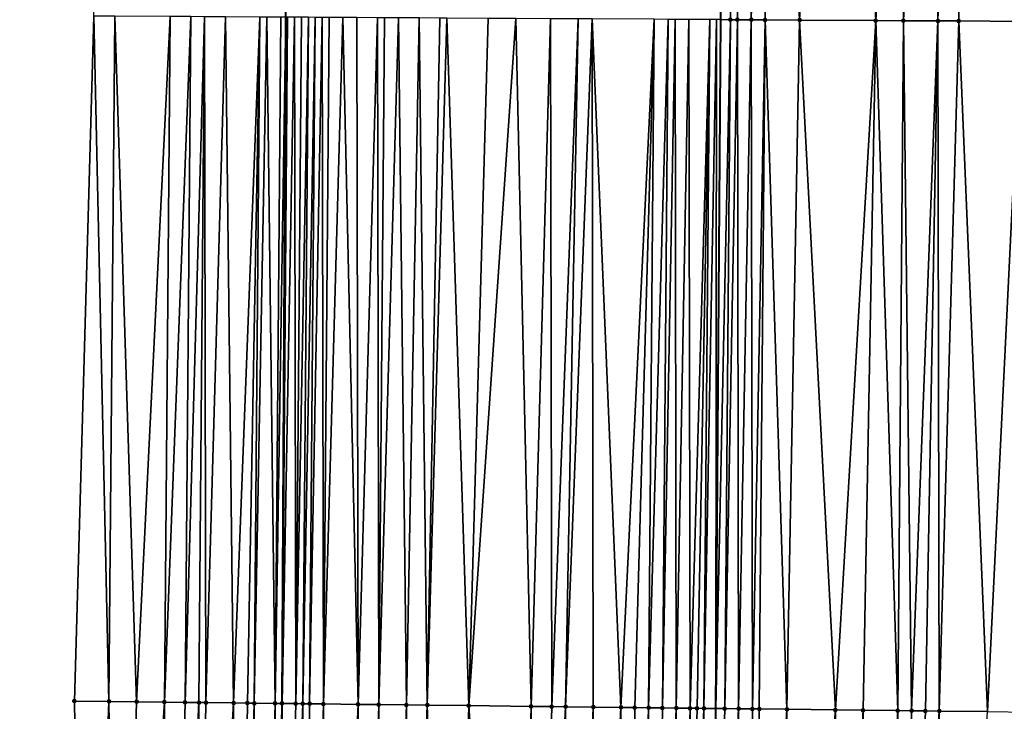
# Model space of a CAD drawing. Header units: feet. Extents: x 2004186 to 2014793, y 836912 to 864902.
# Tile 306 of 974: x 2010718 to 2010746, y 845881 to 845901. Entities that reach past the tile are written whole.
import ezdxf

# ---------------------------------------------------------------- set-up
doc = ezdxf.new("R2010")
doc.units = ezdxf.units.FT
doc.header["$LTSCALE"] = 100
doc.header["$MEASUREMENT"] = 0
for name, color, linetype, lineweight in [('EP_Travel Lane', 5, 'Continuous', 40), ('GPL_Skip Line', 2, 'Continuous', 40), ('Road Shots', 4, 'Continuous', 200), ('Road X-Section', 30, 'Continuous', 13)]:
    doc.layers.add(name, color=color, linetype=linetype, lineweight=lineweight)
doc.layers.add('I-77 SB_MM21-27-Surface-Border', color=7, linetype='Continuous')
doc.layers.add('I-77 SB_MM21-27-Surface-TIN', color=7, linetype='Continuous')

msp = doc.modelspace()

# ---------------------------------------------------------------- linework, layer by layer
at = {"layer": 'EP_Travel Lane'}
msp.add_polyline3d([(2010722.705964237, 845761.7021075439, 425.0050166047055), (2010723.352962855, 845781.692082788, 425.1876852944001), (2010723.911376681, 845801.5690235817, 425.3768788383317), (2010724.297133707, 845821.4646179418, 425.5774614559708), (2010724.598440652, 845841.4595824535, 425.7656775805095), (2010724.899755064, 845861.4550425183, 425.9601118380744), (2010725.134369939, 845881.2516384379, 426.1582307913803), (2010725.246468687, 845901.1065704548, 426.3858411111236), (2010725.302766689, 845921.1055584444, 426.6030436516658), (2010725.359059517, 845941.1027080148, 426.8172123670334), (2010725.345600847, 845960.8608194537, 427.0320121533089), (2010725.217076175, 845980.7078385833, 427.2257612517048), (2010725.046610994, 846000.7055091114, 427.4436580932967), (2010724.876148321, 846020.702885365, 427.6633146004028), (2010724.61601089, 846040.489180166, 427.8715578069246), (2010724.209326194, 846060.3758652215, 428.0537289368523), (2010723.753386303, 846080.3689233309, 428.2517148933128)], dxfattribs=at)
at = {"layer": 'GPL_Skip Line'}
msp.add_polyline3d([(2010735.00175465, 845761.3516280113, 425.4473056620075), (2010735.63421341, 845781.3411571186, 425.6421618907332), (2010736.199726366, 845801.2748992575, 425.8933602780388), (2010736.635738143, 845821.219854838, 426.113222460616), (2010737.009210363, 845841.2136292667, 426.3163967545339), (2010737.382690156, 845861.2078091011, 426.5307603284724), (2010737.67352125, 845881.1068178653, 426.708396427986), (2010737.814525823, 845901.0352713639, 426.9134328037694), (2010737.889335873, 845921.0340159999, 427.1157101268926), (2010737.964142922, 845941.0319583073, 427.3278324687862), (2010737.952741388, 845960.9135045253, 427.5267212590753), (2010737.79674954, 845980.8377834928, 427.732138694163), (2010737.58565998, 846000.8351243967, 427.9571178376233), (2010737.374572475, 846020.8322705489, 428.1892476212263), (2010737.074958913, 846040.725366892, 428.3958278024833), (2010736.632456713, 846060.6663841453, 428.5785453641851), (2010736.141218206, 846080.6587416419, 428.7518538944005)], dxfattribs=at)
at = {"layer": 'I-77 SB_MM21-27-Surface-Border', "color": 3, "linetype": 'ByBlock', "lineweight": -2}
msp.add_polyline3d([(2010717.549640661, 845761.8488889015, 424.8390908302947), (2010717.712514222, 845781.8529040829, 425.009159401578), (2010719.62590575, 845801.6709728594, 425.2506749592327), (2010719.252963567, 845821.5640582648, 425.4147544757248), (2010719.040106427, 845841.5691978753, 425.5709465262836), (2010719.427141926, 845861.5629845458, 425.7555527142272), (2010719.131176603, 845881.3207521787, 425.9175083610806), (2010719.695551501, 845901.1380573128, 426.1531890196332), (2010720.000536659, 845921.1356579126, 426.3906947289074), (2010720.105512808, 845941.1320675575, 426.6186254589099), (2010719.915505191, 845960.8380902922, 426.8223755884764), (2010719.565339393, 845980.6491778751, 427.0229262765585), (2010719.549636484, 846000.648459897, 427.2392904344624), (2010719.733926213, 846020.6495030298, 427.4614194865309), (2010720.038927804, 846040.4022176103, 427.6971068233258), (2010718.811779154, 846060.2494391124, 427.8474846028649), (2010719.536054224, 846080.2701218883, 428.0956971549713)], dxfattribs=at)
at = {"layer": 'I-77 SB_MM21-27-Surface-TIN', "color": 128, "linetype": 'ByBlock', "lineweight": -2}
for points in [[(2010738.200244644, 845921.0322610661, 427.1272219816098), (2010737.814525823, 845901.0352713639, 426.9134328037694), (2010738.095256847, 845901.0336327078, 426.9297852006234)], [(2010738.200244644, 845921.0322610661, 427.1272219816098), (2010738.095256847, 845901.0336327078, 426.9297852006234), (2010738.295253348, 845901.0324412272, 426.9438229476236)], [(2010738.600237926, 845921.0299313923, 427.1487758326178), (2010738.200244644, 845921.0322610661, 427.1272219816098), (2010738.295253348, 845901.0324412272, 426.9438229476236)], [(2010738.600237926, 845921.0299313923, 427.1487758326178), (2010738.295253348, 845901.0324412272, 426.9438229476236), (2010738.69524666, 845901.0301172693, 426.9660468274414)], [(2010739.200228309, 845921.0265246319, 427.1728762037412), (2010738.600237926, 845921.0299313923, 427.1487758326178), (2010738.69524666, 845901.0301172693, 426.9660468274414)], [(2010739.200228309, 845921.0265246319, 427.1728762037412), (2010738.69524666, 845901.0301172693, 426.9660468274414), (2010739.095240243, 845901.027844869, 426.9831574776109)], [(2010739.200228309, 845921.0265246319, 427.1728762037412), (2010739.095240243, 845901.027844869, 426.9831574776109), (2010740.095224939, 845901.0223048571, 427.0119515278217)], [(2010740.600206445, 845921.0186850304, 427.2188395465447), (2010739.200228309, 845921.0265246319, 427.1728762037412), (2010740.095224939, 845901.0223048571, 427.0119515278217)], [(2010741.200196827, 845921.0152778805, 427.2429764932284), (2010740.600206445, 845921.0186850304, 427.2188395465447), (2010740.095224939, 845901.0223048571, 427.0119515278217)], [(2010741.200196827, 845921.0152778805, 427.2429764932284), (2010740.095224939, 845901.0223048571, 427.0119515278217), (2010742.295190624, 845901.0099937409, 427.0875059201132)], [(2010741.800187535, 845921.0119330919, 427.2612643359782), (2010741.200196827, 845921.0152778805, 427.2429764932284), (2010742.295190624, 845901.0099937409, 427.0875059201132)], [(2010743.400162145, 845921.0028969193, 427.3209810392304), (2010741.800187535, 845921.0119330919, 427.2612643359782), (2010742.295190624, 845901.0099937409, 427.0875059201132)], [(2010743.400162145, 845921.0028969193, 427.3209810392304), (2010742.295190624, 845901.0099937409, 427.0875059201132), (2010743.09517805, 845901.0054987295, 427.1167893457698)], [(2010744.000152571, 845920.9994983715, 427.344311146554), (2010743.400162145, 845921.0028969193, 427.3209810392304), (2010743.09517805, 845901.0054987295, 427.1167893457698)], [(2010744.000152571, 845920.9994983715, 427.344311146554), (2010743.09517805, 845901.0054987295, 427.1167893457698), (2010744.09516224, 845900.9998621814, 427.1551573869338)], [(2010744.800140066, 845920.9950163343, 427.37078835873), (2010744.000152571, 845920.9994983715, 427.344311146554), (2010744.09516224, 845900.9998621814, 427.1551573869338)], [(2010744.800140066, 845920.9950163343, 427.37078835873), (2010744.09516224, 845900.9998621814, 427.1551573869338), (2010744.695152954, 845900.996518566, 427.1743784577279)], [(2010744.800140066, 845920.9950163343, 427.37078835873), (2010744.695152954, 845900.996518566, 427.1743784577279), (2010746.495124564, 845900.9863859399, 427.2421357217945)], [(2010746.800108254, 845920.9837070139, 427.4467571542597), (2010744.800140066, 845920.9950163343, 427.37078835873), (2010746.495124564, 845900.9863859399, 427.2421357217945)], [(2010720.131109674, 845881.3091737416, 425.9644464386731), (2010719.695551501, 845901.1380573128, 426.1531890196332), (2010719.131176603, 845881.3207521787, 425.9175083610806)], [(2010720.295541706, 845901.1346165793, 426.182041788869), (2010719.695551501, 845901.1380573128, 426.1531890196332), (2010720.131109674, 845881.3091737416, 425.9644464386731)], [(2010720.295541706, 845901.1346165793, 426.182041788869), (2010720.131109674, 845881.3091737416, 425.9644464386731), (2010720.931056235, 845881.2999202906, 426.0010383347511)], [(2010721.89551558, 845901.1254402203, 426.2590885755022), (2010720.295541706, 845901.1346165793, 426.182041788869), (2010720.931056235, 845881.2999202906, 426.0010383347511)], [(2010721.89551558, 845901.1254402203, 426.2590885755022), (2010720.931056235, 845881.2999202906, 426.0010383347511), (2010721.73100232, 845881.2906240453, 426.04204165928)], [(2010722.495505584, 845901.1219611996, 426.2917384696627), (2010721.89551558, 845901.1254402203, 426.2590885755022), (2010721.73100232, 845881.2906240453, 426.04204165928)], [(2010722.495505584, 845901.1219611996, 426.2917384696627), (2010721.73100232, 845881.2906240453, 426.04204165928), (2010722.330961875, 845881.2836511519, 426.0728672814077)], [(2010722.895499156, 845901.1196867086, 426.3090564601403), (2010722.495505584, 845901.1219611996, 426.2917384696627), (2010722.330961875, 845881.2836511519, 426.0728672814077)], [(2010722.895499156, 845901.1196867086, 426.3090564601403), (2010722.330961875, 845881.2836511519, 426.0728672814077), (2010722.730935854, 845881.2790872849, 426.0846835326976)], [(2010722.895499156, 845901.1196867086, 426.3090564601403), (2010722.730935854, 845881.2790872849, 426.0846835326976), (2010722.930922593, 845881.2767827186, 426.09292473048)], [(2010723.495489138, 845901.1162035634, 426.3421154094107), (2010722.895499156, 845901.1196867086, 426.3090564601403), (2010722.930922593, 845881.2767827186, 426.09292473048)], [(2010723.495489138, 845901.1162035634, 426.3421154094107), (2010722.930922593, 845881.2767827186, 426.09292473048), (2010723.730868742, 845881.2674923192, 426.1333254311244)], [(2010724.495472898, 845901.1104851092, 426.3886064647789), (2010723.495489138, 845901.1162035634, 426.3421154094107), (2010723.730868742, 845881.2674923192, 426.1333254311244)], [(2010724.495472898, 845901.1104851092, 426.3886064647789), (2010723.730868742, 845881.2674923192, 426.1333254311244), (2010724.130841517, 845881.2628201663, 426.1563042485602)], [(2010724.495472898, 845901.1104851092, 426.3886064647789), (2010724.130841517, 845881.2628201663, 426.1563042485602), (2010724.330828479, 845881.2605357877, 426.1624644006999)], [(2010724.69547009, 845901.1094253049, 426.3895852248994), (2010724.495472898, 845901.1104851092, 426.3886064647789), (2010724.330828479, 845881.2605357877, 426.1624644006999)], [(2010724.69547009, 845901.1094253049, 426.3895852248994), (2010724.330828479, 845881.2605357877, 426.1624644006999), (2010724.930792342, 845881.2539501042, 426.1533748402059)], [(2010725.095464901, 845901.1073870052, 426.3834789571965), (2010724.69547009, 845901.1094253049, 426.3895852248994), (2010724.930792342, 845881.2539501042, 426.1533748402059)], [(2010725.095464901, 845901.1073870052, 426.3834789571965), (2010724.930792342, 845881.2539501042, 426.1533748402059), (2010725.246468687, 845901.1065704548, 426.3858411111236)], [(2010725.130779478, 845881.2516812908, 426.1579304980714), (2010725.246468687, 845901.1065704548, 426.3858411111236), (2010724.930792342, 845881.2539501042, 426.1533748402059)], [(2010725.130779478, 845881.2516812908, 426.1579304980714), (2010725.134369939, 845881.2516384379, 426.1582307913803), (2010725.246468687, 845901.1065704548, 426.3858411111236)], [(2010725.295461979, 845901.1063055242, 426.3866075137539), (2010725.246468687, 845901.1065704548, 426.3858411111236), (2010725.134369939, 845881.2516384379, 426.1582307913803)], [(2010725.495458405, 845901.105099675, 426.4020702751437), (2010725.295461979, 845901.1063055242, 426.3866075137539), (2010725.134369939, 845881.2516384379, 426.1582307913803)], [(2010725.495458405, 845901.105099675, 426.4020702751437), (2010725.134369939, 845881.2516384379, 426.1582307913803), (2010725.530751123, 845881.2469075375, 426.1913826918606)], [(2010725.695454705, 845901.1038698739, 426.4199084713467), (2010725.495458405, 845901.105099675, 426.4020702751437), (2010725.530751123, 845881.2469075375, 426.1913826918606)], [(2010725.895451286, 845901.1026937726, 426.4324209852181), (2010725.695454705, 845901.1038698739, 426.4199084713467), (2010725.530751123, 845881.2469075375, 426.1913826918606)], [(2010725.895451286, 845901.1026937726, 426.4324209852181), (2010725.530751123, 845881.2469075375, 426.1913826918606), (2010725.730737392, 845881.2445608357, 426.2039674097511)], [(2010726.095447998, 845901.1015423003, 426.4424909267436), (2010725.895451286, 845901.1026937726, 426.4324209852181), (2010725.730737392, 845881.2445608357, 426.2039674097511)], [(2010726.095447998, 845901.1015423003, 426.4424909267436), (2010725.730737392, 845881.2445608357, 426.2039674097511), (2010725.930724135, 845881.2422567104, 426.2121631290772)], [(2010726.295444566, 845901.1003636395, 426.4552572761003), (2010726.095447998, 845901.1015423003, 426.4424909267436), (2010725.930724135, 845881.2422567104, 426.2121631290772)], [(2010726.295444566, 845901.1003636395, 426.4552572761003), (2010725.930724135, 845881.2422567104, 426.2121631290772), (2010726.330697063, 845881.2375983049, 426.2337247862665)], [(2010726.49544126, 845901.0992089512, 426.4656461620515), (2010726.295444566, 845901.1003636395, 426.4552572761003), (2010726.330697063, 845881.2375983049, 426.2337247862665)], [(2010726.895434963, 845901.0969595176, 426.4804791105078), (2010726.49544126, 845901.0992089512, 426.4656461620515), (2010726.330697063, 845881.2375983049, 426.2337247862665)], [(2010726.895434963, 845901.0969595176, 426.4804791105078), (2010726.330697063, 845881.2375983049, 426.2337247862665), (2010727.330630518, 845881.2260543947, 426.2771036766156)], [(2010727.295428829, 845901.0947411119, 426.492234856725), (2010726.895434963, 845901.0969595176, 426.4804791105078), (2010727.330630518, 845881.2260543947, 426.2771036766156)], [(2010727.895419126, 845901.0913178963, 426.5193502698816), (2010727.295428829, 845901.0947411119, 426.492234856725), (2010727.330630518, 845881.2260543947, 426.2771036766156)], [(2010727.895419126, 845901.0913178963, 426.5193502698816), (2010727.330630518, 845881.2260543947, 426.2771036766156), (2010727.930590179, 845881.2190910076, 426.3069493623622)], [(2010728.095415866, 845901.0901719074, 426.5288763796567), (2010727.895419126, 845901.0913178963, 426.5193502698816), (2010727.930590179, 845881.2190910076, 426.3069493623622)], [(2010728.495409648, 845901.087937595, 426.5422096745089), (2010728.095415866, 845901.0901719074, 426.5288763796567), (2010727.930590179, 845881.2190910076, 426.3069493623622)], [(2010728.495409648, 845901.087937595, 426.5422096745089), (2010727.930590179, 845881.2190910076, 426.3069493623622), (2010728.730537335, 845881.2098910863, 426.3380231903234)], [(2010729.095400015, 845901.0845278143, 426.5679926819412), (2010728.495409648, 845901.087937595, 426.5422096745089), (2010728.730537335, 845881.2098910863, 426.3380231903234)], [(2010729.095400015, 845901.0845278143, 426.5679926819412), (2010728.730537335, 845881.2098910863, 426.3380231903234), (2010729.330497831, 845881.2030027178, 426.3601356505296)], [(2010729.695390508, 845901.0811419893, 426.5913999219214), (2010729.095400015, 845901.0845278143, 426.5679926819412), (2010729.330497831, 845881.2030027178, 426.3601356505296)], [(2010729.895387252, 845901.0799966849, 426.6008581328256), (2010729.695390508, 845901.0811419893, 426.5913999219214), (2010729.330497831, 845881.2030027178, 426.3601356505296)], [(2010729.895387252, 845901.0799966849, 426.6008581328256), (2010729.330497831, 845881.2030027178, 426.3601356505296), (2010730.530418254, 845881.1891748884, 426.4096273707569)], [(2010731.095368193, 845901.0732164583, 426.6485231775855), (2010729.895387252, 845901.0799966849, 426.6008581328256), (2010730.530418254, 845881.1891748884, 426.4096273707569)], [(2010731.895355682, 845901.0687332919, 426.6766318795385), (2010731.095368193, 845901.0732164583, 426.6485231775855), (2010730.530418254, 845881.1891748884, 426.4096273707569)], [(2010731.895355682, 845901.0687332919, 426.6766318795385), (2010730.530418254, 845881.1891748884, 426.4096273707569), (2010732.330299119, 845881.1684538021, 426.4817354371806)], [(2010732.895339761, 845901.0630757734, 426.7170796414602), (2010731.895355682, 845901.0687332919, 426.6766318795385), (2010732.330299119, 845881.1684538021, 426.4817354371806)], [(2010732.895339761, 845901.0630757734, 426.7170796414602), (2010732.330299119, 845881.1684538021, 426.4817354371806), (2010732.930258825, 845881.1614945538, 426.5111544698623)], [(2010733.695326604, 845901.0584697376, 426.757373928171), (2010732.895339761, 845901.0630757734, 426.7170796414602), (2010732.930258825, 845881.1614945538, 426.5111544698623)], [(2010733.695326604, 845901.0584697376, 426.757373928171), (2010732.930258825, 845881.1614945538, 426.5111544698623), (2010733.330231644, 845881.1568263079, 426.5337305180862)], [(2010734.095320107, 845901.0561822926, 426.7759766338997), (2010733.695326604, 845901.0584697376, 426.757373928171), (2010733.330231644, 845881.1568263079, 426.5337305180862)], [(2010734.095320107, 845901.0561822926, 426.7759766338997), (2010733.330231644, 845881.1568263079, 426.5337305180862), (2010734.130178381, 845881.1475887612, 426.5686829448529)], [(2010735.895291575, 845901.0460224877, 426.8464293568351), (2010734.095320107, 845901.0561822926, 426.7759766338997), (2010734.930125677, 845881.1384014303, 426.5984589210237)], [(2010734.095320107, 845901.0561822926, 426.7759766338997), (2010734.130178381, 845881.1475887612, 426.5686829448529), (2010734.930125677, 845881.1384014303, 426.5984589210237)], [(2010735.895291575, 845901.0460224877, 426.8464293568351), (2010734.930125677, 845881.1384014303, 426.5984589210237), (2010735.330098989, 845881.1337775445, 426.6164621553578)], [(2010735.895291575, 845901.0460224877, 426.8464293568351), (2010735.330098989, 845881.1337775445, 426.6164621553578), (2010735.730071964, 845881.1291233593, 426.6375887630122)], [(2010736.295284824, 845901.0436866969, 426.8698267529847), (2010735.895291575, 845901.0460224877, 426.8464293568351), (2010735.730071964, 845881.1291233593, 426.6375887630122)], [(2010736.295284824, 845901.0436866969, 426.8698267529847), (2010735.730071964, 845881.1291233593, 426.6375887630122), (2010736.130045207, 845881.1244933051, 426.6562278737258)], [(2010736.49528154, 845901.0425361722, 426.8798027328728), (2010736.295284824, 845901.0436866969, 426.8698267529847), (2010736.130045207, 845881.1244933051, 426.6562278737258)], [(2010736.49528154, 845901.0425361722, 426.8798027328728), (2010736.130045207, 845881.1244933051, 426.6562278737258), (2010736.530019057, 845881.1199177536, 426.6692485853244)], [(2010736.895275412, 845901.0403189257, 426.8914434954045), (2010736.49528154, 845901.0425361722, 426.8798027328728), (2010736.530019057, 845881.1199177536, 426.6692485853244)], [(2010736.895275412, 845901.0403189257, 426.8914434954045), (2010736.530019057, 845881.1199177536, 426.6692485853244), (2010736.929993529, 845881.1153981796, 426.6764989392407)], [(2010737.495266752, 845901.0370942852, 426.8988652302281), (2010736.895275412, 845901.0403189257, 426.8914434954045), (2010736.929993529, 845881.1153981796, 426.6764989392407)], [(2010737.495266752, 845901.0370942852, 426.8988652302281), (2010736.929993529, 845881.1153981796, 426.6764989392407), (2010737.129980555, 845881.1131195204, 426.6820695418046)], [(2010737.495266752, 845901.0370942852, 426.8988652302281), (2010737.129980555, 845881.1131195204, 426.6820695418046), (2010737.329967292, 845881.1108148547, 426.6903209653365)], [(2010737.695263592, 845901.0359675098, 426.9064858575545), (2010737.495266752, 845901.0370942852, 426.8988652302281), (2010737.329967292, 845881.1108148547, 426.6903209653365)], [(2010737.695263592, 845901.0359675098, 426.9064858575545), (2010737.329967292, 845881.1108148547, 426.6903209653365), (2010737.67352125, 845881.1068178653, 426.708396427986)], [(2010737.695263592, 845901.0359675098, 426.9064858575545), (2010737.67352125, 845881.1068178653, 426.708396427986), (2010737.814525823, 845901.0352713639, 426.9134328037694)], [(2010738.095256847, 845901.0336327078, 426.9297852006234), (2010737.814525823, 845901.0352713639, 426.9134328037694), (2010737.67352125, 845881.1068178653, 426.708396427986)], [(2010738.095256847, 845901.0336327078, 426.9297852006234), (2010737.67352125, 845881.1068178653, 426.708396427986), (2010737.929926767, 845881.1038347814, 426.7218867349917)], [(2010738.295253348, 845901.0324412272, 426.9438229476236), (2010738.095256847, 845901.0336327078, 426.9297852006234), (2010737.929926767, 845881.1038347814, 426.7218867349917)], [(2010738.295253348, 845901.0324412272, 426.9438229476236), (2010737.929926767, 845881.1038347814, 426.7218867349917), (2010738.329899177, 845881.0991297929, 426.7482503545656)], [(2010738.69524666, 845901.0301172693, 426.9660468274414), (2010738.295253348, 845901.0324412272, 426.9438229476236), (2010738.329899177, 845881.0991297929, 426.7482503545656)], [(2010738.69524666, 845901.0301172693, 426.9660468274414), (2010738.329899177, 845881.0991297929, 426.7482503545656), (2010738.729872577, 845881.0945137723, 426.7654428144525)], [(2010739.095240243, 845901.027844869, 426.9831574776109), (2010738.69524666, 845901.0301172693, 426.9660468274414), (2010738.729872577, 845881.0945137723, 426.7654428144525)], [(2010739.095240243, 845901.027844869, 426.9831574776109), (2010738.729872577, 845881.0945137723, 426.7654428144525), (2010738.92985943, 845881.0922195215, 426.7726206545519)], [(2010739.095240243, 845901.027844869, 426.9831574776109), (2010738.92985943, 845881.0922195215, 426.7726206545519), (2010739.72980757, 845881.083108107, 426.7945708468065)], [(2010740.095224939, 845901.0223048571, 427.0119515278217), (2010739.095240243, 845901.027844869, 426.9831574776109), (2010739.72980757, 845881.083108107, 426.7945708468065)], [(2010740.095224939, 845901.0223048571, 427.0119515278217), (2010739.72980757, 845881.083108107, 426.7945708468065), (2010741.129715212, 845881.0670189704, 426.8478444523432)], [(2010742.295190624, 845901.0099937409, 427.0875059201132), (2010740.095224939, 845901.0223048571, 427.0119515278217), (2010741.129715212, 845881.0670189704, 426.8478444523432)], [(2010742.295190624, 845901.0099937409, 427.0875059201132), (2010741.129715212, 845881.0670189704, 426.8478444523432), (2010741.929662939, 845881.0578704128, 426.8736235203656)], [(2010742.92959656, 845881.0463413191, 426.915475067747), (2010742.295190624, 845901.0099937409, 427.0875059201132), (2010741.929662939, 845881.0578704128, 426.8736235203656)], [(2010743.09517805, 845901.0054987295, 427.1167893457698), (2010742.295190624, 845901.0099937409, 427.0875059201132), (2010742.92959656, 845881.0463413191, 426.915475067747)], [(2010743.09517805, 845901.0054987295, 427.1167893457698), (2010742.92959656, 845881.0463413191, 426.915475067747), (2010743.329570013, 845881.041730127, 426.9321697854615)], [(2010744.09516224, 845900.9998621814, 427.1551573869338), (2010743.09517805, 845901.0054987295, 427.1167893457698), (2010743.329570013, 845881.041730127, 426.9321697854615)], [(2010744.09516224, 845900.9998621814, 427.1551573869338), (2010743.329570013, 845881.041730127, 426.9321697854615), (2010743.729543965, 845881.0371638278, 426.944236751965)], [(2010744.09516224, 845900.9998621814, 427.1551573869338), (2010743.729543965, 845881.0371638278, 426.944236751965), (2010744.129518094, 845881.0326134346, 426.9546640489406)], [(2010744.695152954, 845900.996518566, 427.1743784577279), (2010744.09516224, 845900.9998621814, 427.1551573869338), (2010744.129518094, 845881.0326134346, 426.9546640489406)], [(2010744.695152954, 845900.996518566, 427.1743784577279), (2010744.129518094, 845881.0326134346, 426.9546640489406), (2010745.529426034, 845881.0165509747, 427.0051876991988)], [(2010746.495124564, 845900.9863859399, 427.2421357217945), (2010744.695152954, 845900.996518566, 427.1743784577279), (2010745.529426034, 845881.0165509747, 427.0051876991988)], [(2010746.495124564, 845900.9863859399, 427.2421357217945), (2010745.529426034, 845881.0165509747, 427.0051876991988), (2010746.729346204, 845881.0027004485, 427.0570190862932)], [(2010720.131109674, 845881.3091737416, 425.9644464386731), (2010719.131176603, 845881.3207521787, 425.9175083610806), (2010719.427141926, 845861.5629845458, 425.7555527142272)], [(2010720.131109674, 845881.3091737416, 425.9644464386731), (2010719.427141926, 845861.5629845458, 425.7555527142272), (2010720.426946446, 845861.5432083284, 425.7986430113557)], [(2010720.931056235, 845881.2999202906, 426.0010383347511), (2010720.131109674, 845881.3091737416, 425.9644464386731), (2010720.426946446, 845861.5432083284, 425.7986430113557)], [(2010721.73100232, 845881.2906240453, 426.04204165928), (2010720.931056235, 845881.2999202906, 426.0010383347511), (2010720.426946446, 845861.5432083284, 425.7986430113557)], [(2010721.73100232, 845881.2906240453, 426.04204165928), (2010720.426946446, 845861.5432083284, 425.7986430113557), (2010721.826671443, 845861.5154528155, 425.8659945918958)], [(2010722.330961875, 845881.2836511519, 426.0728672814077), (2010721.73100232, 845881.2906240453, 426.04204165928), (2010721.826671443, 845861.5154528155, 425.8659945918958)], [(2010722.730935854, 845881.2790872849, 426.0846835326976), (2010722.330961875, 845881.2836511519, 426.0728672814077), (2010721.826671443, 845861.5154528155, 425.8659945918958)], [(2010722.730935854, 845881.2790872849, 426.0846835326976), (2010721.826671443, 845861.5154528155, 425.8659945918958), (2010722.626515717, 845861.4996658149, 425.8969982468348)], [(2010722.930922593, 845881.2767827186, 426.09292473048), (2010722.730935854, 845881.2790872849, 426.0846835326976), (2010722.626515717, 845861.4996658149, 425.8969982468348)], [(2010723.730868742, 845881.2674923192, 426.1333254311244), (2010722.930922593, 845881.2767827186, 426.09292473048), (2010722.626515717, 845861.4996658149, 425.8969982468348)], [(2010723.730868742, 845881.2674923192, 426.1333254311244), (2010722.626515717, 845861.4996658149, 425.8969982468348), (2010723.82627992, 845861.4758712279, 425.9551516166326)], [(2010724.130841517, 845881.2628201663, 426.1563042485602), (2010723.730868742, 845881.2674923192, 426.1333254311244), (2010723.82627992, 845861.4758712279, 425.9551516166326)], [(2010724.330828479, 845881.2605357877, 426.1624644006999), (2010724.130841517, 845881.2628201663, 426.1563042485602), (2010723.82627992, 845861.4758712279, 425.9551516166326)], [(2010724.330828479, 845881.2605357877, 426.1624644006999), (2010723.82627992, 845861.4758712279, 425.9551516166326), (2010724.026241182, 845861.4719344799, 425.9618813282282)], [(2010724.330828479, 845881.2605357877, 426.1624644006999), (2010724.026241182, 845861.4719344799, 425.9618813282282), (2010724.226203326, 845861.4680432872, 425.9639599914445)], [(2010724.330828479, 845881.2605357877, 426.1624644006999), (2010724.226203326, 845861.4680432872, 425.9639599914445), (2010724.42616631, 845861.4641955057, 425.961606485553)], [(2010724.930792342, 845881.2539501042, 426.1533748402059), (2010724.330828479, 845881.2605357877, 426.1624644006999), (2010724.42616631, 845861.4641955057, 425.961606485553)], [(2010724.930792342, 845881.2539501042, 426.1533748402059), (2010724.42616631, 845861.4641955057, 425.961606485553), (2010724.62612976, 845861.4603717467, 425.9568003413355)], [(2010724.930792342, 845881.2539501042, 426.1533748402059), (2010724.62612976, 845861.4603717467, 425.9568003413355), (2010724.82609222, 845861.4564969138, 425.9572087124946)], [(2010725.130779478, 845881.2516812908, 426.1579304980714), (2010724.930792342, 845881.2539501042, 426.1533748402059), (2010724.82609222, 845861.4564969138, 425.9572087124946)], [(2010725.130779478, 845881.2516812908, 426.1579304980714), (2010724.82609222, 845861.4564969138, 425.9572087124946), (2010725.134369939, 845881.2516384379, 426.1582307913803)], [(2010724.82609222, 845861.4564969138, 425.9572087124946), (2010724.899755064, 845861.4550425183, 425.9601118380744), (2010725.134369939, 845881.2516384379, 426.1582307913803)], [(2010725.026053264, 845861.4525488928, 425.9650893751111), (2010725.134369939, 845881.2516384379, 426.1582307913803), (2010724.899755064, 845861.4550425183, 425.9601118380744)], [(2010725.530751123, 845881.2469075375, 426.1913826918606), (2010725.134369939, 845881.2516384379, 426.1582307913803), (2010725.026053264, 845861.4525488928, 425.9650893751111)], [(2010725.730737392, 845881.2445608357, 426.2039674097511), (2010725.530751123, 845881.2469075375, 426.1913826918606), (2010725.026053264, 845861.4525488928, 425.9650893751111)], [(2010725.730737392, 845881.2445608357, 426.2039674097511), (2010725.026053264, 845861.4525488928, 425.9650893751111), (2010725.82589429, 845861.4365940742, 426.0132267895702)], [(2010725.930724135, 845881.2422567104, 426.2121631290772), (2010725.730737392, 845881.2445608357, 426.2039674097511), (2010725.82589429, 845861.4365940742, 426.0132267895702)], [(2010726.330697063, 845881.2375983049, 426.2337247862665), (2010725.930724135, 845881.2422567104, 426.2121631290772), (2010725.82589429, 845861.4365940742, 426.0132267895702)], [(2010726.330697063, 845881.2375983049, 426.2337247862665), (2010725.82589429, 845861.4365940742, 426.0132267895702), (2010726.425776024, 845861.4246777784, 426.0442435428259)], [(2010727.330630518, 845881.2260543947, 426.2771036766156), (2010726.330697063, 845881.2375983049, 426.2337247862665), (2010726.425776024, 845861.4246777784, 426.0442435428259)], [(2010727.330630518, 845881.2260543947, 426.2771036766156), (2010726.425776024, 845861.4246777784, 426.0442435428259), (2010727.425580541, 845861.4049014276, 426.0873474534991)], [(2010727.930590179, 845881.2190910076, 426.3069493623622), (2010727.330630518, 845881.2260543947, 426.2771036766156), (2010727.425580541, 845861.4049014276, 426.0873474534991)], [(2010727.930590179, 845881.2190910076, 426.3069493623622), (2010727.425580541, 845861.4049014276, 426.0873474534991), (2010728.025463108, 845861.393028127, 426.113974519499)], [(2010728.730537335, 845881.2098910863, 426.3380231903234), (2010727.930590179, 845881.2190910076, 426.3069493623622), (2010728.025463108, 845861.393028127, 426.113974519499)], [(2010728.730537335, 845881.2098910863, 426.3380231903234), (2010728.025463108, 845861.393028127, 426.113974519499), (2010728.625346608, 845861.381203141, 426.1356688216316)], [(2010729.330497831, 845881.2030027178, 426.3601356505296), (2010728.730537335, 845881.2098910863, 426.3380231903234), (2010728.625346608, 845861.381203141, 426.1356688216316)], [(2010729.330497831, 845881.2030027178, 426.3601356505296), (2010728.625346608, 845861.381203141, 426.1356688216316), (2010730.025072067, 845861.3534714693, 426.2005862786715)], [(2010730.530418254, 845881.1891748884, 426.4096273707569), (2010729.330497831, 845881.2030027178, 426.3601356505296), (2010730.025072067, 845861.3534714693, 426.2005862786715)], [(2010730.530418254, 845881.1891748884, 426.4096273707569), (2010730.025072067, 845861.3534714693, 426.2005862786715), (2010731.82472141, 845861.3179365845, 426.2717875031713)], [(2010732.330299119, 845881.1684538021, 426.4817354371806), (2010730.530418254, 845881.1891748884, 426.4096273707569), (2010731.82472141, 845861.3179365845, 426.2717875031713)], [(2010732.330299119, 845881.1684538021, 426.4817354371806), (2010731.82472141, 845861.3179365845, 426.2717875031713), (2010732.424604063, 845861.3060677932, 426.2979541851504)], [(2010732.930258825, 845881.1614945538, 426.5111544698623), (2010732.330299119, 845881.1684538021, 426.4817354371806), (2010732.424604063, 845861.3060677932, 426.2979541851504)], [(2010733.330231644, 845881.1568263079, 426.5337305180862), (2010732.930258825, 845881.1614945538, 426.5111544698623), (2010732.424604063, 845861.3060677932, 426.2979541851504)], [(2010733.330231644, 845881.1568263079, 426.5337305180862), (2010732.424604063, 845861.3060677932, 426.2979541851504), (2010733.424406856, 845861.2862023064, 426.3501586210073)], [(2010734.130178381, 845881.1475887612, 426.5686829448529), (2010733.330231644, 845881.1568263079, 426.5337305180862), (2010733.424406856, 845861.2862023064, 426.3501586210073)], [(2010734.130178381, 845881.1475887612, 426.5686829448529), (2010733.424406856, 845861.2862023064, 426.3501586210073), (2010734.024289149, 845861.2743149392, 426.3782218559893)], [(2010734.930125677, 845881.1384014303, 426.5984589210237), (2010734.130178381, 845881.1475887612, 426.5686829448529), (2010734.024289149, 845861.2743149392, 426.3782218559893)], [(2010734.930125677, 845881.1384014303, 426.5984589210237), (2010734.024289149, 845861.2743149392, 426.3782218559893), (2010735.224054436, 845861.2505763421, 426.4306588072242)], [(2010735.330098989, 845881.1337775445, 426.6164621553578), (2010734.930125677, 845881.1384014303, 426.5984589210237), (2010735.224054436, 845861.2505763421, 426.4306588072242)], [(2010735.730071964, 845881.1291233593, 426.6375887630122), (2010735.330098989, 845881.1337775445, 426.6164621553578), (2010735.224054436, 845861.2505763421, 426.4306588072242)], [(2010735.730071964, 845881.1291233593, 426.6375887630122), (2010735.224054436, 845861.2505763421, 426.4306588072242), (2010735.823936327, 845861.2386681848, 426.4608446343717)], [(2010736.130045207, 845881.1244933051, 426.6562278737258), (2010735.730071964, 845881.1291233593, 426.6375887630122), (2010735.823936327, 845861.2386681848, 426.4608446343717)], [(2010736.530019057, 845881.1199177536, 426.6692485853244), (2010736.130045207, 845881.1244933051, 426.6562278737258), (2010735.823936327, 845861.2386681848, 426.4608446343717)], [(2010736.530019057, 845881.1199177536, 426.6692485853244), (2010735.823936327, 845861.2386681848, 426.4608446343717), (2010736.42381744, 845861.226719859, 426.4951315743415)], [(2010736.929993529, 845881.1153981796, 426.6764989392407), (2010736.530019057, 845881.1199177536, 426.6692485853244), (2010736.42381744, 845861.226719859, 426.4951315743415)], [(2010736.929993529, 845881.1153981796, 426.6764989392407), (2010736.42381744, 845861.226719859, 426.4951315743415), (2010736.623778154, 845861.2227547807, 426.5047537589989)], [(2010737.129980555, 845881.1131195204, 426.6820695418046), (2010736.929993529, 845881.1153981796, 426.6764989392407), (2010736.623778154, 845861.2227547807, 426.5047537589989)], [(2010737.329967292, 845881.1108148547, 426.6903209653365), (2010737.129980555, 845881.1131195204, 426.6820695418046), (2010736.623778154, 845861.2227547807, 426.5047537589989)], [(2010737.329967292, 845881.1108148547, 426.6903209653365), (2010736.623778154, 845861.2227547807, 426.5047537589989), (2010737.223662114, 845861.2109534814, 426.524029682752)], [(2010737.329967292, 845881.1108148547, 426.6903209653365), (2010737.223662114, 845861.2109534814, 426.524029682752), (2010737.67352125, 845881.1068178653, 426.708396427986)], [(2010737.223662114, 845861.2109534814, 426.524029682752), (2010737.382690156, 845861.2078091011, 426.5307603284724), (2010737.67352125, 845881.1068178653, 426.708396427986)], [(2010737.929926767, 845881.1038347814, 426.7218867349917), (2010737.67352125, 845881.1068178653, 426.708396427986), (2010737.382690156, 845861.2078091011, 426.5307603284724)], [(2010738.329899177, 845881.0991297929, 426.7482503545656), (2010737.929926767, 845881.1038347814, 426.7218867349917), (2010737.382690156, 845861.2078091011, 426.5307603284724)], [(2010738.329899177, 845881.0991297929, 426.7482503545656), (2010737.382690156, 845861.2078091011, 426.5307603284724), (2010738.623388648, 845861.1832774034, 426.5832712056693)], [(2010738.729872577, 845881.0945137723, 426.7654428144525), (2010738.329899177, 845881.0991297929, 426.7482503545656), (2010738.623388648, 845861.1832774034, 426.5832712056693)], [(2010738.92985943, 845881.0922195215, 426.7726206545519), (2010738.729872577, 845881.0945137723, 426.7654428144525), (2010738.623388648, 845861.1832774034, 426.5832712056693)], [(2010739.72980757, 845881.083108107, 426.7945708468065), (2010738.92985943, 845881.0922195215, 426.7726206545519), (2010738.623388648, 845861.1832774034, 426.5832712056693)], [(2010739.72980757, 845881.083108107, 426.7945708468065), (2010738.623388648, 845861.1832774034, 426.5832712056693), (2010739.423233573, 845861.167524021, 426.6108425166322)], [(2010741.129715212, 845881.0670189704, 426.8478444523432), (2010739.72980757, 845881.083108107, 426.7945708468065), (2010739.423233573, 845861.167524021, 426.6108425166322)], [(2010741.129715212, 845881.0670189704, 426.8478444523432), (2010739.423233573, 845861.167524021, 426.6108425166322), (2010740.822961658, 845861.1399280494, 426.6619053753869)], [(2010741.929662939, 845881.0578704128, 426.8736235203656), (2010741.129715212, 845881.0670189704, 426.8478444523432), (2010740.822961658, 845861.1399280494, 426.6619053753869)], [(2010741.929662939, 845881.0578704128, 426.8736235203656), (2010740.822961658, 845861.1399280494, 426.6619053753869), (2010741.822767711, 845861.1202309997, 426.6969128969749)], [(2010742.92959656, 845881.0463413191, 426.915475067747), (2010741.929662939, 845881.0578704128, 426.8736235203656), (2010741.822767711, 845861.1202309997, 426.6969128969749)], [(2010742.92959656, 845881.0463413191, 426.915475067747), (2010741.822767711, 845861.1202309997, 426.6969128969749), (2010743.022533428, 845861.096514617, 426.7470818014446)], [(2010743.329570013, 845881.041730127, 426.9321697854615), (2010742.92959656, 845881.0463413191, 426.915475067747), (2010743.022533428, 845861.096514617, 426.7470818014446)], [(2010743.729543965, 845881.0371638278, 426.944236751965), (2010743.329570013, 845881.041730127, 426.9321697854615), (2010743.022533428, 845861.096514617, 426.7470818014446)], [(2010744.129518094, 845881.0326134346, 426.9546640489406), (2010743.729543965, 845881.0371638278, 426.944236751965), (2010743.022533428, 845861.096514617, 426.7470818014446)], [(2010744.129518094, 845881.0326134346, 426.9546640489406), (2010743.022533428, 845861.096514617, 426.7470818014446), (2010744.422262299, 845861.0689592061, 426.794003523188)], [(2010745.529426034, 845881.0165509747, 427.0051876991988), (2010744.129518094, 845881.0326134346, 426.9546640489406), (2010744.422262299, 845861.0689592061, 426.794003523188)]]:
    msp.add_3dface(points, dxfattribs=at)
at = {"layer": 'Road Shots', "lineweight": 100}
for p in [(2010738.095256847, 845901.0336327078, 426.9297852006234), (2010738.295253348, 845901.0324412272, 426.9438229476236), (2010738.69524666, 845901.0301172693, 426.9660468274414), (2010739.095240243, 845901.027844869, 426.9831574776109), (2010740.095224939, 845901.0223048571, 427.0119515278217), (2010742.295190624, 845901.0099937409, 427.0875059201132), (2010743.09517805, 845901.0054987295, 427.1167893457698), (2010744.09516224, 845900.9998621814, 427.1551573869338), (2010744.695152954, 845900.996518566, 427.1743784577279), (2010719.131176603, 845881.3207521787, 425.9175083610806), (2010720.131109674, 845881.3091737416, 425.9644464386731), (2010720.931056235, 845881.2999202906, 426.0010383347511), (2010721.73100232, 845881.2906240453, 426.04204165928), (2010722.330961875, 845881.2836511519, 426.0728672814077), (2010722.730935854, 845881.2790872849, 426.0846835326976), (2010722.930922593, 845881.2767827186, 426.09292473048), (2010723.730868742, 845881.2674923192, 426.1333254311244), (2010724.130841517, 845881.2628201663, 426.1563042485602), (2010724.330828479, 845881.2605357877, 426.1624644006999), (2010724.930792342, 845881.2539501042, 426.1533748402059), (2010725.130779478, 845881.2516812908, 426.1579304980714), (2010725.530751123, 845881.2469075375, 426.1913826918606), (2010725.730737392, 845881.2445608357, 426.2039674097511), (2010725.930724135, 845881.2422567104, 426.2121631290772), (2010726.330697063, 845881.2375983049, 426.2337247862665), (2010727.330630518, 845881.2260543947, 426.2771036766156), (2010727.930590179, 845881.2190910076, 426.3069493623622), (2010728.730537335, 845881.2098910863, 426.3380231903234), (2010729.330497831, 845881.2030027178, 426.3601356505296), (2010730.530418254, 845881.1891748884, 426.4096273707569), (2010732.330299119, 845881.1684538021, 426.4817354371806), (2010732.930258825, 845881.1614945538, 426.5111544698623), (2010733.330231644, 845881.1568263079, 426.5337305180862), (2010734.130178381, 845881.1475887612, 426.5686829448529), (2010734.930125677, 845881.1384014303, 426.5984589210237), (2010735.330098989, 845881.1337775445, 426.6164621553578), (2010735.730071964, 845881.1291233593, 426.6375887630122), (2010736.130045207, 845881.1244933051, 426.6562278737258), (2010736.530019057, 845881.1199177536, 426.6692485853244), (2010736.929993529, 845881.1153981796, 426.6764989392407), (2010737.129980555, 845881.1131195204, 426.6820695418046), (2010737.329967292, 845881.1108148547, 426.6903209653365), (2010737.929926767, 845881.1038347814, 426.7218867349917), (2010738.329899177, 845881.0991297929, 426.7482503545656), (2010738.729872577, 845881.0945137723, 426.7654428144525), (2010738.92985943, 845881.0922195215, 426.7726206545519), (2010739.72980757, 845881.083108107, 426.7945708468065), (2010741.129715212, 845881.0670189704, 426.8478444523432), (2010741.929662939, 845881.0578704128, 426.8736235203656), (2010742.92959656, 845881.0463413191, 426.915475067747), (2010743.329570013, 845881.041730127, 426.9321697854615), (2010743.729543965, 845881.0371638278, 426.944236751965), (2010744.129518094, 845881.0326134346, 426.9546640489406)]:
    msp.add_point(p, dxfattribs=at)
at = {"layer": 'Road X-Section', "extrusion": (0.005249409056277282, 0.9999353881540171, 0.01008281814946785), "elevation": 856405.869827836, "flags": 128}
msp.add_lwpolyline([(-2006251.281722, -8209.248758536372), (-2006251.881722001, -8209.219904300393), (-2006253.481722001, -8209.142853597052), (-2006254.081722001, -8209.110202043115), (-2006254.481722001, -8209.09288317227), (-2006255.081722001, -8209.059822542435), (-2006256.081722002, -8209.013329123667), (-2006256.281722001, -8209.012350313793), (-2006256.681722, -8209.01845689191), (-2006256.881722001, -8209.01532817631), (-2006257.081722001, -8208.999864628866), (-2006257.281722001, -8208.982025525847), (-2006257.481722, -8208.969512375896), (-2006257.681722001, -8208.959441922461), (-2006257.881722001, -8208.94667492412), (-2006258.081722, -8208.936285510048), (-2006258.481722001, -8208.92145180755), (-2006258.881722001, -8208.909695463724), (-2006259.481722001, -8208.882578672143), (-2006259.681722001, -8208.873052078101), (-2006260.081722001, -8208.859718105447), (-2006260.681722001, -8208.83393378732), (-2006261.281722, -8208.810525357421), (-2006261.481722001, -8208.801066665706), (-2006262.681722, -8208.75339919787), (-2006263.481722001, -8208.725289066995), (-2006264.481722, -8208.684839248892), (-2006265.281722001, -8208.644542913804), (-2006265.681722, -8208.625939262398), (-2006267.481722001, -8208.555482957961), (-2006267.881722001, -8208.532084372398), (-2006268.081722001, -8208.522107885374), (-2006268.481722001, -8208.51046653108), (-2006269.081722, -8208.503044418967), (-2006269.281722, -8208.495423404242), (-2006269.681722, -8208.472122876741), (-2006269.881722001, -8208.458084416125), (-2006270.281722, -8208.435859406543), (-2006270.681722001, -8208.418747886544), (-2006271.681722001, -8208.389952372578), (-2006273.881722, -8208.314394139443), (-2006274.681722, -8208.285109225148), (-2006275.681722, -8208.246739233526), (-2006276.281722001, -8208.227517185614), (-2006278.081722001, -8208.159756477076), (-2006279.081722, -8208.11617279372), (-2006279.681722, -8208.08928183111), (-2006280.481722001, -8208.061649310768), (-2006281.081722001, -8208.042337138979), (-2006281.881722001, -8208.010060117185), (-2006283.081722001, -8207.968455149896), (-2006284.681722, -8207.905597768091), (-2006285.681722, -8207.862190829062), (-2006287.081722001, -8207.807053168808), (-2006288.081722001, -8207.767816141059), (-2006289.681722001, -8207.705145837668), (-2006291.281722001, -8207.640169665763), (-2006291.881722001, -8207.622886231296), (-2006292.281722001, -8207.612681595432), (-2006292.681722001, -8207.598734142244), (-2006293.281722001, -8207.585717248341), (-2006293.681722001, -8207.544917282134), (-2006293.881722, -8207.531120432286), (-2006294.081722, -8207.523074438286), (-2006294.481722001, -8207.5199040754), (-2006294.681722, -8207.514891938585), (-2006295.081722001, -8207.499660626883), (-2006295.281722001, -8207.490260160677), (-2006295.481722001, -8207.477126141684), (-2006295.681722, -8207.460153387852), (-2006295.881722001, -8207.449585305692), (-2006296.681722, -8207.423945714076), (-2006298.081722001, -8207.3777135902), (-2006299.881722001, -8207.32232773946)], dxfattribs=at)
at = {"layer": 'Road X-Section', "extrusion": (0.01112257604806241, 0.9998910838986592, 0.009700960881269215), "elevation": 868157.6989134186, "flags": 128}
msp.add_lwpolyline([(-2001185.918830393, -7996.422642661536), (-2001186.918830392, -7996.37570237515), (-2001187.718830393, -7996.339108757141), (-2001188.518830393, -7996.298103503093), (-2001189.118830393, -7996.267276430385), (-2001189.518830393, -7996.255459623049), (-2001189.718830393, -7996.247218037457), (-2001190.518830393, -7996.206815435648), (-2001190.918830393, -7996.183835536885), (-2001191.118830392, -7996.177675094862), (-2001191.718830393, -7996.186765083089), (-2001191.918830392, -7996.182209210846), (-2001192.318830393, -7996.148755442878), (-2001192.518830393, -7996.13617013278), (-2001192.718830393, -7996.12797402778), (-2001193.118830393, -7996.106411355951), (-2001194.118830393, -7996.063030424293), (-2001194.718830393, -7996.03318333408), (-2001195.518830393, -7996.002108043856), (-2001196.118830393, -7995.979994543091), (-2001197.318830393, -7995.930500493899), (-2001199.118830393, -7995.858389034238), (-2001199.718830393, -7995.828968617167), (-2001200.118830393, -7995.806391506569), (-2001200.918830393, -7995.771437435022), (-2001201.718830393, -7995.741660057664), (-2001202.118830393, -7995.72365597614), (-2001202.518830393, -7995.702528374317), (-2001202.918830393, -7995.683888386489), (-2001203.318830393, -7995.670867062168), (-2001203.718830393, -7995.663616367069), (-2001203.918830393, -7995.658045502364), (-2001204.118830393, -7995.649793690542), (-2001204.718830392, -7995.618226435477), (-2001205.118830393, -7995.591861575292), (-2001205.518830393, -7995.574668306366), (-2001205.718830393, -7995.567490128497), (-2001206.518830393, -7995.545538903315), (-2001207.918830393, -7995.492262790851), (-2001208.718830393, -7995.466482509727), (-2001209.718830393, -7995.424628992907), (-2001210.118830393, -7995.407933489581), (-2001210.518830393, -7995.395865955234), (-2001210.918830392, -7995.385438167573), (-2001212.318830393, -7995.334912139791), (-2001213.518830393, -7995.283078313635), (-2001214.518830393, -7995.237420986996), (-2001215.318830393, -7995.210510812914), (-2001215.718830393, -7995.200415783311), (-2001215.918830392, -7995.193589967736), (-2001216.118830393, -7995.182490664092), (-2001216.718830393, -7995.165270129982), (-2001216.918830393, -7995.155612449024), (-2001217.718830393, -7995.125827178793), (-2001218.518830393, -7995.091639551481), (-2001219.918830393, -7995.035592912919), (-2001220.518830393, -7995.011723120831), (-2001220.918830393, -7994.992433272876), (-2001221.718830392, -7994.964688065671), (-2001222.918830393, -7994.9153449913), (-2001224.718830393, -7994.848387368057), (-2001226.318830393, -7994.786799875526), (-2001226.918830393, -7994.767790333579), (-2001227.318830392, -7994.758634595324), (-2001227.718830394, -7994.742945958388), (-2001227.918830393, -7994.738198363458), (-2001228.118830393, -7994.73728131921), (-2001228.318830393, -7994.723673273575), (-2001228.718830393, -7994.687545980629), (-2001228.918830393, -7994.674895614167), (-2001229.118830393, -7994.668581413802), (-2001229.518830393, -7994.664260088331), (-2001229.718830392, -7994.659075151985), (-2001230.318830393, -7994.636875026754), (-2001230.518830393, -7994.625666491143), (-2001230.718830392, -7994.611063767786), (-2001230.918830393, -7994.601767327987), (-2001232.318830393, -7994.55675351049), (-2001233.118830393, -7994.52888697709), (-2001233.918830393, -7994.503558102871), (-2001234.118830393, -7994.500072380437), (-2001234.518830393, -7994.486221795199), (-2001234.718830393, -7994.48175843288)], dxfattribs=at)

doc.saveas('drawing.dxf')
